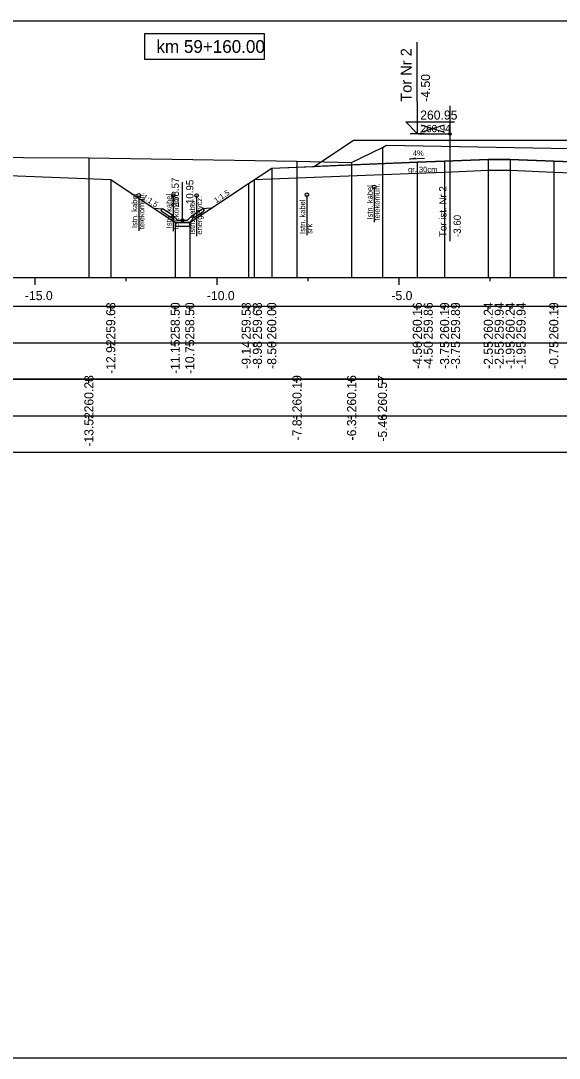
# Model space of a CAD drawing. Extents: x 6516023 to 6560129, y 5513077 to 5529206.
# Drawn here: x 6517294.82 to 6517309.61, y 5514451.16 to 5514479.66 of the extents above; entities that cross this region are included whole.
import ezdxf

# ---------------------------------------------------------------- set-up
doc = ezdxf.new("R2010")
doc.units = 0
for name, color, linetype in [('IR_default', 7, 'Continuous'), ('TOR_PRZEK_P-kable', 7, 'Continuous'), ('TOR_PRZEK_P-komponent', 7, 'Continuous'), ('TOR_PRZEK_P-odwodnienie', 7, 'Continuous'), ('TOR_PRZEK_P-opisy', 7, 'Continuous'), ('TOR_PRZEK_P-tabelka istniejace', 7, 'Continuous'), ('TOR_PRZEK_P-tabelka projektowane', 7, 'Continuous'), ('TOR_PRZEK_P-teren istniejacy', 7, 'Continuous'), ('TOR_PRZEK_P-tory istniejace', 7, 'Continuous'), ('TOR_PRZEK_P-tory projektowane', 7, 'Continuous'), ('TOR_PRZEK_P-uklad odniesienia', 7, 'Continuous'), ('TOR_PRZEK_P-warstwa ochronna I', 7, 'Continuous'), ('TOR_PRZEK_P-warstwa ochronna II', 7, 'Continuous'), ('TOR_RAMKI-ramka+tabelka 1', 7, 'Continuous')]:
    doc.layers.add(name, color=color, linetype=linetype)

msp = doc.modelspace()

# ---------------------------------------------------------------- linework, layer by layer
at = {"layer": 'IR_default'}
for points in [[(6517285.265, 5514475.216), (6517285.594, 5514475.229), (6517286.073, 5514475.548), (6517286.66, 5514475.571), (6517287.043, 5514475.586), (6517287.333, 5514475.597), (6517287.859, 5514475.942), (6517288.368, 5514476.276), (6517289.454, 5514476.322), (6517291.852, 5514476.416), (6517291.994, 5514476.322), (6517292, 5514476.318), (6517292.061, 5514476.278), (6517292.84, 5514475.767), (6517292.931, 5514475.763), (6517293.772, 5514475.73), (6517294.258, 5514475.411), (6517297.29, 5514475.291)], [(6517297.29, 5514475.291), (6517299.062, 5514474.11), (6517299.462, 5514474.11), (6517301.073, 5514475.184), (6517301.075, 5514475.184), (6517301.713, 5514475.61), (6517302.878, 5514475.656), (6517303.963, 5514476.38), (6517307.463, 5514476.38), (6517308.463, 5514476.38), (6517311.963, 5514476.38), (6517312.513, 5514476.381), (6517316.013, 5514476.381), (6517317.359, 5514475.484), (6517318.563, 5514475.436), (6517319.433, 5514475.001), (6517321.714, 5514473.86), (6517322.114, 5514473.86), (6517322.706, 5514474.254), (6517323.895, 5514474.275)]]:
    msp.add_lwpolyline(points, dxfattribs=at)
at = {"layer": 'TOR_PRZEK_P-kable'}
for p, q in [((6517304.53, 5514475.093), (6517304.53, 5514474.12)), ((6517298.063, 5514474.857), (6517298.063, 5514473.883)), ((6517299.009, 5514474.853), (6517299.009, 5514473.879)), ((6517299.65, 5514474.853), (6517299.65, 5514473.743)), ((6517302.679, 5514474.875), (6517302.679, 5514473.765))]:
    msp.add_line(p, q, dxfattribs=at)
for centre in [(6517304.53, 5514475.093), (6517298.063, 5514474.857), (6517299.009, 5514474.853), (6517299.65, 5514474.853), (6517302.679, 5514474.875)]:
    msp.add_circle(centre, 0.05, dxfattribs=at)
at = {"layer": 'TOR_PRZEK_P-komponent'}
msp.add_lwpolyline([(6517303.963, 5514476.38), (6517307.463, 5514476.38), (6517308.463, 5514476.38), (6517311.963, 5514476.38), (6517312.513, 5514476.381), (6517316.013, 5514476.381), (6517317.359, 5514475.484), (6517313.513, 5514475.638), (6517310.213, 5514475.77), (6517309.463, 5514475.8), (6517308.263, 5514475.848), (6517307.663, 5514475.848), (6517306.463, 5514475.8), (6517305.713, 5514475.77), (6517302.878, 5514475.656)], close=True, dxfattribs=at)
at = {"layer": 'TOR_PRZEK_P-odwodnienie'}
for p, q in [((6517299.261, 5514474.18), (6517299.261, 5514475.224)), ((6517298.953, 5514474.239), (6517298.691, 5514474.413)), ((6517298.997, 5514474.306), (6517298.716, 5514474.493)), ((6517299.526, 5514474.306), (6517299.807, 5514474.493)), ((6517299.57, 5514474.239), (6517299.832, 5514474.413)), ((6517298.964, 5514474.256), (6517298.953, 5514474.239)), ((6517298.954, 5514474.275), (6517299.001, 5514474.299)), ((6517298.997, 5514474.306), (6517298.989, 5514474.293)), ((6517299.121, 5514474.18), (6517299.001, 5514474.299)), ((6517299.121, 5514474.18), (6517299.401, 5514474.18)), ((6517299.401, 5514474.18), (6517299.521, 5514474.299)), ((6517299.521, 5514474.299), (6517299.569, 5514474.275)), ((6517299.526, 5514474.306), (6517299.534, 5514474.293)), ((6517299.559, 5514474.256), (6517299.57, 5514474.239)), ((6517299.071, 5514474.11), (6517299.451, 5514474.11))]:
    msp.add_line(p, q, dxfattribs=at)
for points in [[(6517298.47, 5514474.504), (6517298.716, 5514474.493)], [(6517298.666, 5514474.466), (6517298.716, 5514474.493)], [(6517298.666, 5514474.466), (6517298.691, 5514474.413)], [(6517300.053, 5514474.504), (6517299.807, 5514474.493)], [(6517299.857, 5514474.466), (6517299.807, 5514474.493)], [(6517299.857, 5514474.466), (6517299.832, 5514474.413)], [(6517298.989, 5514474.293), (6517298.953, 5514474.275)], [(6517298.953, 5514474.275), (6517298.964, 5514474.256)], [(6517299.001, 5514474.18), (6517298.954, 5514474.275)], [(6517299.071, 5514474.11), (6517299.001, 5514474.18)], [(6517299.451, 5514474.11), (6517299.521, 5514474.18)], [(6517299.521, 5514474.18), (6517299.569, 5514474.275)], [(6517299.534, 5514474.293), (6517299.57, 5514474.275)], [(6517299.57, 5514474.275), (6517299.559, 5514474.256)], [(6517299.061, 5514474.11), (6517299.061, 5514474.111), (6517299.061, 5514474.11), (6517299.061, 5514474.11), (6517299.061, 5514474.11), (6517299.062, 5514474.11), (6517299.061, 5514474.11), (6517299.062, 5514474.111)], [(6517299.062, 5514474.11), (6517299.061, 5514474.11), (6517299.062, 5514474.11), (6517299.061, 5514474.109), (6517299.062, 5514474.11), (6517299.062, 5514474.109), (6517299.062, 5514474.11), (6517299.062, 5514474.11)], [(6517299.461, 5514474.11), (6517299.061, 5514474.11), (6517299.061, 5514474.01), (6517299.461, 5514474.01), (6517299.461, 5514474.11)], [(6517299.462, 5514474.11), (6517299.461, 5514474.111), (6517299.462, 5514474.11), (6517299.461, 5514474.11), (6517299.462, 5514474.11), (6517299.462, 5514474.11), (6517299.462, 5514474.11), (6517299.462, 5514474.111)], [(6517299.462, 5514474.11), (6517299.461, 5514474.11), (6517299.462, 5514474.11), (6517299.461, 5514474.109), (6517299.462, 5514474.11), (6517299.462, 5514474.109), (6517299.462, 5514474.11), (6517299.462, 5514474.11)]]:
    msp.add_lwpolyline(points, dxfattribs=at)
msp.add_circle((6517299.261, 5514474.18), 0.035, dxfattribs=at)
at = {"layer": 'TOR_PRZEK_P-opisy'}
msp.add_lwpolyline([(6517305.913, 5514475.876), (6517305.495, 5514475.857), (6517305.663, 5514475.886)], dxfattribs=at)
at = {"layer": 'TOR_PRZEK_P-tabelka istniejace'}
for p, q in [((6517296.689, 5514469.706), (6517296.689, 5514469.806)), ((6517302.407, 5514469.706), (6517302.407, 5514469.806)), ((6517303.908, 5514469.706), (6517303.908, 5514469.806)), ((6517304.754, 5514469.706), (6517304.754, 5514469.806)), ((6517269.163, 5514468.806), (6517352.963, 5514468.806)), ((6517296.689, 5514468.706), (6517296.689, 5514468.806)), ((6517302.407, 5514468.706), (6517302.407, 5514468.806)), ((6517303.908, 5514468.706), (6517303.908, 5514468.806)), ((6517304.754, 5514468.706), (6517304.754, 5514468.806))]:
    msp.add_line(p, q, dxfattribs=at)
for points in [[(6517304.754, 5514476.173), (6517304.754, 5514472.806), (6517304.754, 5514472.676), (6517304.754, 5514472.606)], [(6517296.689, 5514475.89), (6517296.689, 5514472.806), (6517296.689, 5514472.676), (6517296.689, 5514472.606)], [(6517302.407, 5514475.801), (6517302.407, 5514472.806), (6517302.407, 5514472.676), (6517302.407, 5514472.606)], [(6517303.908, 5514475.762), (6517303.908, 5514472.806), (6517303.908, 5514472.676), (6517303.908, 5514472.606)]]:
    msp.add_lwpolyline(points, dxfattribs=at)
msp.add_lwpolyline([(6517269.163, 5514469.806), (6517269.163, 5514467.806), (6517352.963, 5514467.806), (6517352.963, 5514469.806)], close=True, dxfattribs=at)
at = {"layer": 'TOR_PRZEK_P-tabelka projektowane'}
for p, q in [((6517297.29, 5514471.706), (6517297.29, 5514471.806)), ((6517299.061, 5514471.706), (6517299.061, 5514471.806)), ((6517299.462, 5514471.706), (6517299.462, 5514471.806)), ((6517301.073, 5514471.706), (6517301.073, 5514471.806)), ((6517301.234, 5514471.706), (6517301.234, 5514471.806)), ((6517301.713, 5514471.706), (6517301.713, 5514471.806)), ((6517305.713, 5514471.706), (6517305.713, 5514471.806)), ((6517305.713, 5514471.706), (6517305.713, 5514471.806)), ((6517306.463, 5514471.706), (6517306.463, 5514471.806)), ((6517306.463, 5514471.706), (6517306.463, 5514471.806)), ((6517307.663, 5514471.706), (6517307.663, 5514471.806)), ((6517307.663, 5514471.706), (6517307.663, 5514471.806)), ((6517308.263, 5514471.706), (6517308.263, 5514471.806)), ((6517308.264, 5514471.706), (6517308.264, 5514471.806)), ((6517309.463, 5514471.706), (6517309.463, 5514471.806)), ((6517309.463, 5514471.706), (6517309.463, 5514471.806)), ((6517269.163, 5514470.806), (6517352.963, 5514470.806)), ((6517297.29, 5514470.706), (6517297.29, 5514470.806)), ((6517299.061, 5514470.706), (6517299.061, 5514470.806)), ((6517299.462, 5514470.706), (6517299.462, 5514470.806)), ((6517301.073, 5514470.706), (6517301.073, 5514470.806)), ((6517301.234, 5514470.706), (6517301.234, 5514470.806)), ((6517301.713, 5514470.706), (6517301.713, 5514470.806)), ((6517305.713, 5514470.706), (6517305.713, 5514470.806)), ((6517305.713, 5514470.706), (6517305.713, 5514470.806)), ((6517306.463, 5514470.706), (6517306.463, 5514470.806)), ((6517306.463, 5514470.706), (6517306.463, 5514470.806)), ((6517307.663, 5514470.706), (6517307.663, 5514470.806)), ((6517307.663, 5514470.706), (6517307.663, 5514470.806)), ((6517308.263, 5514470.706), (6517308.263, 5514470.806)), ((6517308.264, 5514470.706), (6517308.264, 5514470.806)), ((6517309.463, 5514470.706), (6517309.463, 5514470.806)), ((6517309.463, 5514470.706), (6517309.463, 5514470.806))]:
    msp.add_line(p, q, dxfattribs=at)
for points in [[(6517307.663, 5514475.848), (6517307.663, 5514472.806), (6517307.663, 5514472.676), (6517307.663, 5514472.606)], [(6517308.264, 5514475.848), (6517308.264, 5514472.806), (6517308.264, 5514472.676), (6517308.264, 5514472.606)], [(6517301.713, 5514475.61), (6517301.713, 5514472.806), (6517301.713, 5514472.676), (6517301.713, 5514472.606)], [(6517305.713, 5514475.77), (6517305.713, 5514472.806), (6517305.713, 5514472.676), (6517305.713, 5514472.606)], [(6517306.463, 5514475.8), (6517306.463, 5514472.806), (6517306.463, 5514472.676), (6517306.463, 5514472.606)], [(6517307.663, 5514475.548), (6517307.663, 5514472.806), (6517307.663, 5514472.676), (6517307.663, 5514472.606)], [(6517308.263, 5514475.548), (6517308.263, 5514472.806), (6517308.263, 5514472.676), (6517308.263, 5514472.606)], [(6517309.463, 5514475.8), (6517309.463, 5514472.806), (6517309.463, 5514472.676), (6517309.463, 5514472.606)], [(6517297.29, 5514475.291), (6517297.29, 5514472.806), (6517297.29, 5514472.676), (6517297.29, 5514472.606)], [(6517301.234, 5514475.291), (6517301.234, 5514472.806), (6517301.234, 5514472.676), (6517301.234, 5514472.606)], [(6517305.713, 5514475.47), (6517305.713, 5514472.806), (6517305.713, 5514472.676), (6517305.713, 5514472.606)], [(6517306.463, 5514475.5), (6517306.463, 5514472.806), (6517306.463, 5514472.676), (6517306.463, 5514472.606)], [(6517309.463, 5514475.5), (6517309.463, 5514472.806), (6517309.463, 5514472.676), (6517309.463, 5514472.606)], [(6517301.073, 5514475.184), (6517301.073, 5514472.806), (6517301.073, 5514472.676), (6517301.073, 5514472.606)], [(6517299.061, 5514474.11), (6517299.061, 5514472.806), (6517299.061, 5514472.676), (6517299.061, 5514472.606)], [(6517299.462, 5514474.11), (6517299.462, 5514472.806), (6517299.462, 5514472.676), (6517299.462, 5514472.606)]]:
    msp.add_lwpolyline(points, dxfattribs=at)
msp.add_lwpolyline([(6517269.163, 5514471.806), (6517269.163, 5514469.806), (6517352.963, 5514469.806), (6517352.963, 5514471.806)], close=True, dxfattribs=at)
at = {"layer": 'TOR_PRZEK_P-teren istniejacy'}
msp.add_lwpolyline([(6517293.092, 5514475.913), (6517296.689, 5514475.89), (6517302.407, 5514475.801), (6517303.908, 5514475.762), (6517304.754, 5514476.173), (6517304.87, 5514476.237), (6517314.915, 5514476.053), (6517316.024, 5514476.029), (6517316.818, 5514475.684), (6517316.913, 5514475.628), (6517317.418, 5514475.597), (6517322.246, 5514475.33), (6517323.691, 5514474.428), (6517323.895, 5514474.275), (6517324.606, 5514474.321)], dxfattribs=at)
at = {"layer": 'TOR_PRZEK_P-tory istniejace'}
for p, q in [((6517306.608, 5514477.321), (6517306.608, 5514473.6)), ((6517305.809, 5514476.592), (6517306.46, 5514476.795)), ((6517305.809, 5514476.795), (6517306.46, 5514476.592)), ((6517306.609, 5514476.545), (6517305.743, 5514476.545))]:
    msp.add_line(p, q, dxfattribs=at)
msp.add_circle((6517306.609, 5514476.545), 0.035, dxfattribs=at)
at = {"layer": 'TOR_PRZEK_P-tory projektowane'}
for p, q in [((6517305.713, 5514477.437), (6517305.713, 5514479.07)), ((6517305.713, 5514477.437), (6517305.713, 5514476.56)), ((6517305.713, 5514476.56), (6517305.394, 5514476.879)), ((6517305.394, 5514476.879), (6517306.738, 5514476.879)), ((6517305.521, 5514476.56), (6517305.905, 5514476.56))]:
    msp.add_line(p, q, dxfattribs=at)
at = {"layer": 'TOR_PRZEK_P-uklad odniesienia'}
for p, q in [((6517272.963, 5514472.606), (6517352.963, 5514472.606)), ((6517295.213, 5514472.406), (6517295.213, 5514472.606)), ((6517297.713, 5514472.506), (6517297.713, 5514472.606)), ((6517300.213, 5514472.406), (6517300.213, 5514472.606)), ((6517302.713, 5514472.506), (6517302.713, 5514472.606)), ((6517305.213, 5514472.406), (6517305.213, 5514472.606)), ((6517307.713, 5514472.506), (6517307.713, 5514472.606))]:
    msp.add_line(p, q, dxfattribs=at)
msp.add_lwpolyline([(6517301.517, 5514479.299), (6517298.217, 5514479.299), (6517298.217, 5514478.599), (6517301.517, 5514478.599)], close=True, dxfattribs=at)
at = {"layer": 'TOR_PRZEK_P-warstwa ochronna I'}
msp.add_lwpolyline([(6517301.234, 5514475.291), (6517305.713, 5514475.47), (6517306.463, 5514475.5), (6517307.663, 5514475.548), (6517308.263, 5514475.548), (6517309.463, 5514475.5), (6517310.213, 5514475.47), (6517313.513, 5514475.338), (6517314.263, 5514475.308), (6517319.216, 5514475.11)], dxfattribs=at)
at = {"layer": 'TOR_PRZEK_P-warstwa ochronna II'}
for points in [[(6517297.29, 5514475.291), (6517299.061, 5514474.11), (6517299.462, 5514474.11), (6517301.073, 5514475.184), (6517301.075, 5514475.184), (6517301.713, 5514475.61), (6517305.713, 5514475.77), (6517306.463, 5514475.8), (6517307.663, 5514475.848), (6517308.264, 5514475.848), (6517309.463, 5514475.8), (6517310.213, 5514475.77), (6517313.513, 5514475.638), (6517314.263, 5514475.608), (6517318.563, 5514475.436), (6517319.433, 5514475.001), (6517321.715, 5514473.86), (6517322.115, 5514473.86), (6517322.706, 5514474.254), (6517323.895, 5514474.275)], [(6517285.265, 5514475.216), (6517285.594, 5514475.229), (6517286.073, 5514475.548), (6517290.978, 5514475.74), (6517292.248, 5514475.79), (6517293.772, 5514475.73), (6517294.258, 5514475.411), (6517297.29, 5514475.291)]]:
    msp.add_lwpolyline(points, dxfattribs=at)
at = {"layer": 'TOR_RAMKI-ramka+tabelka 1'}
msp.add_lwpolyline([(6517179.513, 5514479.656), (6517427.013, 5514479.656), (6517427.013, 5514451.156), (6517179.513, 5514451.156)], close=True, dxfattribs=at)

# ---------------------------------------------------------------- texts
at = {"layer": 'TOR_PRZEK_P-kable'}
for s, height, p in [('Istn. kabel', 0.14999, (6517304.485, 5514474.196)), ('telekomun.', 0.15, (6517304.679, 5514474.167)), ('Istn. kabel', 0.14999, (6517298.018, 5514473.96)), ('telekomun.', 0.15, (6517298.212, 5514473.931)), ('Istn. kabel', 0.14999, (6517298.964, 5514473.955)), ('telekomun.', 0.15, (6517299.158, 5514473.927)), ('energetycz.', 0.14999, (6517299.799, 5514473.779)), ('Istn. kabel', 0.14999, (6517302.633, 5514473.801)), ('Istn. kabel', 0.14999, (6517299.605, 5514473.779)), ('srk', 0.15, (6517302.828, 5514473.802))]:
    msp.add_text(s, height=height, rotation=90.0511, dxfattribs=at).set_placement(p)
at = {"layer": 'TOR_PRZEK_P-odwodnienie'}
for s, p in [('258.57', (6517299.161, 5514474.53)), ('-10.95', (6517299.561, 5514474.53))]:
    msp.add_text(s, height=0.2, rotation=90, dxfattribs=at).set_placement(p)
at = {"layer": 'TOR_PRZEK_P-opisy'}
for s, rotation, p in [('4%', 0.1515, (6517305.59, 5514475.942)), ('1:1,5', 34.0701, (6517300.191, 5514474.641)), ('1:1,5', 325.9299, (6517298.144, 5514474.778))]:
    msp.add_text(s, height=0.15, rotation=rotation, dxfattribs=at).set_placement(p)
at = {"layer": 'TOR_PRZEK_P-tabelka istniejace'}
for s, p in [('260.28', (6517296.814, 5514468.898)), ('260.19', (6517302.532, 5514468.898)), ('260.16', (6517304.033, 5514468.898)), ('260.57', (6517304.879, 5514468.898)), ('-13.52', (6517296.814, 5514467.956)), ('-7.81', (6517302.532, 5514468.129)), ('-6.31', (6517304.033, 5514468.129)), ('-5.46', (6517304.879, 5514468.094))]:
    msp.add_text(s, height=0.25, rotation=90, dxfattribs=at).set_placement(p)
at = {"layer": 'TOR_PRZEK_P-tabelka projektowane'}
for s, p in [('259.68', (6517297.415, 5514470.898)), ('258.50', (6517299.186, 5514470.898)), ('258.50', (6517299.587, 5514470.898)), ('259.58', (6517301.135, 5514470.898)), ('259.68', (6517301.443, 5514470.898)), ('260.00', (6517301.838, 5514470.898)), ('260.16', (6517305.838, 5514470.898)), ('259.86', (6517306.138, 5514470.898)), ('260.19', (6517306.588, 5514470.898)), ('259.89', (6517306.888, 5514470.898)), ('260.24', (6517307.788, 5514470.899)), ('259.94', (6517308.088, 5514470.899)), ('260.24', (6517308.389, 5514470.899)), ('259.94', (6517308.688, 5514470.899)), ('260.19', (6517309.588, 5514470.898)), ('-12.92', (6517297.415, 5514469.956)), ('-11.15', (6517299.186, 5514469.953)), ('-10.75', (6517299.587, 5514469.953)), ('-9.14', (6517301.135, 5514470.095)), ('-8.98', (6517301.443, 5514470.094)), ('-8.50', (6517301.838, 5514470.094)), ('-4.50', (6517305.838, 5514470.094)), ('-4.50', (6517306.138, 5514470.094)), ('-3.75', (6517306.588, 5514470.093)), ('-3.75', (6517306.888, 5514470.093)), ('-2.55', (6517307.788, 5514470.093)), ('-2.55', (6517308.088, 5514470.093)), ('-1.95', (6517308.389, 5514470.093)), ('-1.95', (6517308.688, 5514470.093)), ('-0.75', (6517309.588, 5514470.093))]:
    msp.add_text(s, height=0.25, rotation=90, dxfattribs=at).set_placement(p)
at = {"layer": 'TOR_PRZEK_P-tory istniejace'}
msp.add_text('260.94', height=0.2, dxfattribs=at).set_placement((6517305.809, 5514476.595))
for s, rotation, p in [('Tor ist. Nr 2', 90.0511, (6517306.515, 5514473.715)), ('-3.60', 90, (6517306.909, 5514473.715))]:
    msp.add_text(s, height=0.2, rotation=rotation, dxfattribs=at).set_placement(p)
at = {"layer": 'TOR_PRZEK_P-tory projektowane'}
for s, height, p in [('Tor Nr 2', 0.3, (6517305.558, 5514477.431)), ('-4.50', 0.25, (6517306.063, 5514477.43))]:
    msp.add_text(s, height=height, rotation=90, dxfattribs=at).set_placement(p)
msp.add_text('260.95', height=0.25, dxfattribs=at).set_placement((6517305.793, 5514476.94))
at = {"layer": 'TOR_PRZEK_P-uklad odniesienia'}
for s, height, p in [('km 59+160.00', 0.35, (6517298.545, 5514478.774)), ('-15.0', 0.25, (6517294.932, 5514471.981)), ('-10.0', 0.25, (6517299.932, 5514471.981)), ('-5.0', 0.25, (6517305.002, 5514471.981))]:
    msp.add_text(s, height=height, dxfattribs=at).set_placement(p)
at = {"layer": 'TOR_PRZEK_P-warstwa ochronna I'}
msp.add_text('gr. 30cm', height=0.15, dxfattribs=at).set_placement((6517305.459, 5514475.496))

doc.saveas('drawing.dxf')
